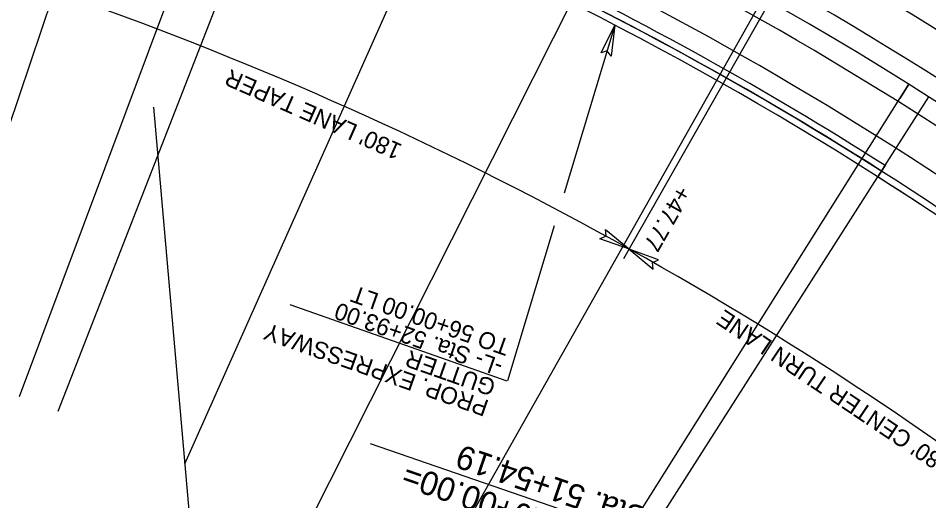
# Model space of a CAD drawing. Extents: x 472216 to 481979, y 489069 to 507339.
# Drawn here: x 480456.8 to 480725.5, y 493061.3 to 493203.9 of the extents above; entities that cross this region are included whole.
import ezdxf

# ---------------------------------------------------------------- set-up
doc = ezdxf.new("R2010")
doc.units = 0
for name, color, linetype in [('Exist Structure Minor Pipes HDPE 12 Inch Text', 7, 'Continuous'), ('Old_Level_12', 7, 'Continuous'), ('Prop Drainage Structure Outlet Berm Ditch 850 10 CELL', 7, 'Continuous'), ('Prop Drainage Structure Pipe CSP 15in', 7, 'Continuous'), ('Prop Drainage Structure Pipe RCP 15in Class III Label', 7, 'Continuous'), ('Prop Drainage Structure Pipe RCP 24in Class III Label', 7, 'Continuous'), ('Prop Drainage Structure Tops and Inverts LABEL', 7, 'Continuous'), ('Prop Erosion Embankment Toe Protection CELL', 7, 'Continuous'), ('Sheet Block Revision CELL', 7, 'Continuous'), ('Sheet Clip Boundary CELL', 7, 'Continuous'), ('Sheet North Arrow Point CELL', 7, 'Continuous'), ('Sheet PE Seal Cell', 7, 'Continuous')]:
    doc.layers.add(name, color=color, linetype=linetype)

msp = doc.modelspace()

# ---------------------------------------------------------------- linework, layer by layer
at = {"layer": 'Exist Structure Minor Pipes HDPE 12 Inch Text'}
msp.add_arc((480155.24, 492284.78), 1036, 57.51935, 71.25998, dxfattribs=at)
at = {"layer": 'Old_Level_12'}
for p, q in [((480496.73, 493177.62), (480508.56, 493042.67)), ((480560.64, 493078.25), (480683.47, 493035.93))]:
    msp.add_line(p, q, dxfattribs=at)
at = {"layer": 'Prop Drainage Structure Outlet Berm Ditch 850 10 CELL'}
for points in [[(480628.83, 493193.63), (480632.91, 493201.8), (480631.83, 493192.68), (480630.63, 493194.24)], [(480630.07, 493141.44), (480637.16, 493135.67), (480628.49, 493138.71), (480630.27, 493139.55)], [(480645.71, 493132.52), (480637.14, 493135.68), (480644.18, 493129.77), (480643.98, 493131.73)]]:
    msp.add_lwpolyline(points, close=True, dxfattribs=at)
at = {"layer": 'Prop Drainage Structure Pipe RCP 15in Class III Label'}
for radius in [1066, 1054]:
    msp.add_arc((480155.89, 492286.67), radius, 50.82715, 71.26622, dxfattribs=at)
at = {"layer": 'Prop Drainage Structure Pipe RCP 24in Class III Label'}
for radius, start, end in [(1078, 51.63222, 71.28205), (1042, 50.82715, 71.25998)]:
    msp.add_arc((480155.89, 492286.67), radius, start, end, dxfattribs=at)
at = {"layer": 'Prop Drainage Structure Tops and Inverts LABEL'}
for radius, start, end in [(1032, 47.5792, 71.2674), (1086, 51.63222, 60.91713)]:
    msp.add_arc((480155.89, 492286.67), radius, start, end, dxfattribs=at)
at = {"layer": 'Prop Erosion Embankment Toe Protection CELL'}
msp.add_line((480712.63, 493160.36), (480710.51, 493157.03), dxfattribs=at)
for radius, start, end in [(1036, 57.49364, 71.25998), (1086, 51.63222, 60.91713), (1032, 50.82715, 57.49353)]:
    msp.add_arc((480155.89, 492286.67), radius, start, end, dxfattribs=at)
at = {"layer": 'Sheet Block Revision CELL'}
for p, q in [((480635.53, 493132.86), (480681.55, 493214.05)), ((480632.91, 493201.8), (480617.91, 493152.17)), ((480615, 493142.51), (480601.16, 493096.72)), ((480601.13, 493096.62), (480537, 493119.2))]:
    msp.add_line(p, q, dxfattribs=at)
msp.add_arc((480120.75, 492209.98), 1060, 51.97314, 70.88636, dxfattribs=at)
at = {"layer": 'Sheet Clip Boundary CELL'}
for p, q in [((480430.4, 493101.68), (480494.25, 493291.21)), ((480457.16, 493092.17), (480527.22, 493279.5)), ((480468.53, 493087.83), (480541.24, 493274.14)), ((480505.96, 493072.19), (480587.37, 493254.87)), ((480542.61, 493054.81), (480632.54, 493233.45)), ((480578.4, 493035.72), (480676.65, 493209.92)), ((480613.25, 493014.97), (480719.61, 493184.34)), ((480618.05, 493011.93), (480725.52, 493180.6))]:
    msp.add_line(p, q, dxfattribs=at)
msp.add_arc((480155.89, 492286.67), 1034, 50.82715, 71.25998, dxfattribs=at)
at = {"layer": 'Sheet North Arrow Point CELL'}
msp.add_arc((480155.89, 492286.67), 1060, 12.98112, 71.78843, dxfattribs=at)
msp.add_arc((480155.89, 492286.67), 1060, 12.98112, 71.78843, dxfattribs=at)
at = {"layer": 'Sheet PE Seal Cell'}
msp.add_line((480719.61, 493184.34), (480716.95, 493180.11), dxfattribs=at)

# ---------------------------------------------------------------- texts
at = {"layer": 'Old_Level_12'}
for s, p in [('-L- POC Sta. 51+54.19', (480677.87, 493046.91)), ('-Y3- POT Sta.  10+00.00=', (480674.45, 493036.98))]:
    msp.add_text(s, height=7, rotation=160.9892, dxfattribs=at).set_placement(p)
at = {"layer": 'Prop Drainage Structure Pipe CSP 15in'}
for s, rotation, p in [("180' LANE TAPER", 156.2057, (480570.4, 493166.41)), ('+47.77', 240.4441, (480651.34, 493154.82)), ('TO 56+00.00 LT', 160.6046, (480602.31, 493108.76)), ('-L- Sta. 52+93.00', 160.6046, (480600.21, 493102.78)), ("180' CENTER TURN LANE", 146.1117, (480732.87, 493072.58)), ('PROP. EXPRESSWAY', 160.6046, (480596, 493090.83)), ('GUTTER', 160.6046, (480598.1, 493096.8))]:
    msp.add_text(s, height=5, rotation=rotation, dxfattribs=at).set_placement(p)

doc.saveas('drawing.dxf')
